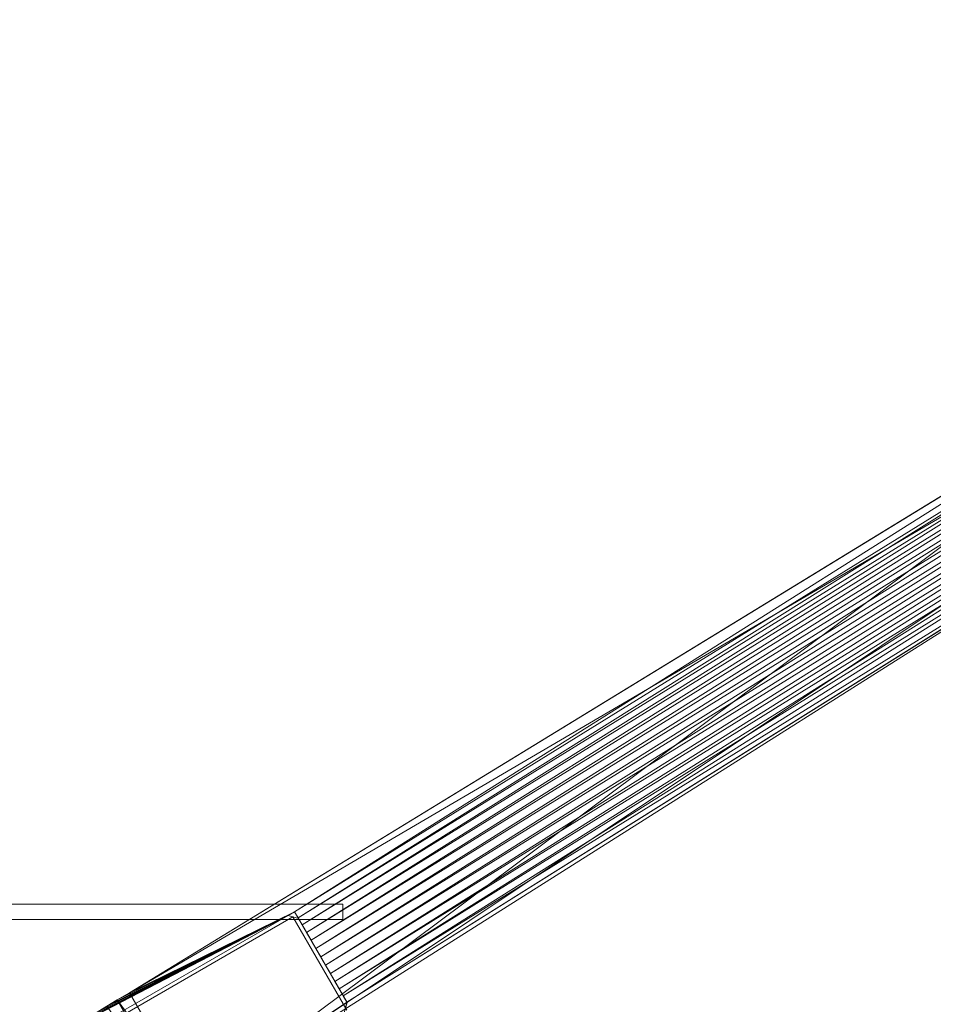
# Model space of a CAD drawing. Header units: inches. Extents: x 813 to 1305, y 19 to 194.
# Tile 453 of 656: x 1216 to 1223, y 64 to 72. Entities that reach past the tile are written whole.
import ezdxf

# ---------------------------------------------------------------- set-up
doc = ezdxf.new("R2010")
doc.units = ezdxf.units.IN
doc.header["$MEASUREMENT"] = 0
doc.layers.add('CET color Grey98', color=7, linetype='Continuous', true_color=0xfafafa)
doc.layers.add('CET color NavajoWhite4', color=7, linetype='Continuous', true_color=0x81775f)
doc.layers.add('CET Default', color=7, linetype='Continuous')

# ---------------------------------------------------------------- blocks, each defined once
blk = doc.blocks.new('*C253')
at = {"layer": 'CET color Grey98', "linetype": 'Continuous', "lineweight": 0}
for points, invisible_edges in [([(0.625, 0.625, 29), (59.055, 0.625, 29), (59.055, 29.055, 29), (0.625, 0.625, 29)], 4), ([(0.625, 0.625, 29), (59.055, 29.055, 29), (0.625, 29.055, 29), (0.625, 0.625, 29)], 9), ([(14.6825, 17.465, 25.1546), (14.5575, 17.465, 25.1546), (14.5575, 17.465, 27.1546), (14.6825, 17.465, 25.1546)], 4), ([(14.6825, 17.465, 25.1546), (14.5575, 17.465, 27.1546), (14.6825, 17.465, 27.1546), (14.6825, 17.465, 25.1546)], 9), ([(14.5575, 17.465, 25.1546), (14.5575, 12.215, 25.1546), (14.5575, 12.215, 27.1546), (14.5575, 17.465, 25.1546)], 4), ([(14.5575, 17.465, 25.1546), (14.5575, 12.215, 27.1546), (14.5575, 17.465, 27.1546), (14.5575, 17.465, 25.1546)], 9), ([(14.5575, 17.465, 25.1546), (14.6825, 17.465, 25.1546), (14.6825, 12.215, 25.1546), (14.5575, 17.465, 25.1546)], 4), ([(14.5575, 17.465, 25.1546), (14.6825, 12.215, 25.1546), (14.5575, 12.215, 25.1546), (14.5575, 17.465, 25.1546)], 9), ([(14.5575, 12.215, 27.1546), (14.6825, 12.215, 27.1546), (14.6825, 17.465, 27.1546), (14.5575, 12.215, 27.1546)], 4), ([(14.5575, 12.215, 27.1546), (14.6825, 17.465, 27.1546), (14.5575, 17.465, 27.1546), (14.5575, 12.215, 27.1546)], 9), ([(14.6627, 17.0598, 27.2792), (15.4205, 17.4973, 27.2792), (15.4205, 17.4973, 14.1937), (14.6627, 17.0598, 27.2792)], 4), ([(14.6627, 17.0598, 27.2792), (15.4205, 17.4973, 14.1937), (14.6627, 17.0598, 14.1937), (14.6627, 17.0598, 27.2792)], 9), ([(14.6825, 12.215, 25.1546), (14.6825, 17.465, 25.1546), (14.6825, 17.465, 27.1546), (14.6825, 12.215, 25.1546)], 4), ([(14.6825, 12.215, 25.1546), (14.6825, 17.465, 27.1546), (14.6825, 12.215, 27.1546), (14.6825, 12.215, 25.1546)], 9), ([(14.6627, 17.0598, 27.2792), (14.6627, 17.0598, 14.1937), (15.6445, 15.3593, 14.1937), (14.6627, 17.0598, 27.2792)], 4), ([(14.6627, 17.0598, 27.2792), (15.6445, 15.3593, 14.1937), (15.6445, 15.3593, 27.2792), (14.6627, 17.0598, 27.2792)], 9)]:
    blk.add_3dface(points, dxfattribs=dict(at, invisible_edges=invisible_edges))
for points in [[(9.9539, 26.111, 4.9361), (9.8814, 26.0682, 5.0208), (15.3041, 17.4692, 13.3208), (9.9539, 26.111, 4.9361)], [(9.9506, 26.1141, 4.2286), (9.9539, 26.111, 4.9361), (15.3547, 17.4985, 13.2674), (9.9506, 26.1141, 4.2286)], [(9.9506, 26.1141, 4.2286), (15.3547, 17.4985, 13.2674), (16.1879, 16.2564, 11.5928), (9.9506, 26.1141, 4.2286)], [(16.1879, 16.2564, 11.5928), (10.9592, 24.0856, 5.3689), (9.9506, 26.1141, 4.2286), (16.1879, 16.2564, 11.5928)], [(9.9539, 26.111, 4.9361), (15.3041, 17.4692, 13.3208), (15.3547, 17.4985, 13.2674), (9.9539, 26.111, 4.9361)], [(9.8283, 26.0375, 5.0673), (9.7698, 26.0038, 5.1044), (15.187, 17.4017, 13.4029), (9.8283, 26.0375, 5.0673)], [(9.8814, 26.0682, 5.0208), (9.8283, 26.0375, 5.0673), (15.2479, 17.4368, 13.3663), (9.8814, 26.0682, 5.0208)], [(9.8283, 26.0375, 5.0673), (15.187, 17.4017, 13.4029), (15.2479, 17.4368, 13.3663), (9.8283, 26.0375, 5.0673)], [(9.8814, 26.0682, 5.0208), (15.2479, 17.4368, 13.3663), (15.3041, 17.4692, 13.3208), (9.8814, 26.0682, 5.0208)], [(9.7074, 25.9677, 5.1315), (9.6423, 25.9301, 5.148), (15.0557, 17.3258, 13.4476), (9.7074, 25.9677, 5.1315)], [(9.7698, 26.0038, 5.1044), (9.7074, 25.9677, 5.1315), (15.1226, 17.3645, 13.4302), (9.7698, 26.0038, 5.1044)], [(9.7074, 25.9677, 5.1315), (15.0557, 17.3258, 13.4476), (15.1226, 17.3645, 13.4302), (9.7074, 25.9677, 5.1315)], [(9.7698, 26.0038, 5.1044), (15.1226, 17.3645, 13.4302), (15.187, 17.4017, 13.4029), (9.7698, 26.0038, 5.1044)], [(14.8521, 17.2083, 13.4302), (9.5092, 25.8533, 5.148), (9.4441, 25.8157, 5.1315), (14.8521, 17.2083, 13.4302)], [(14.919, 17.2469, 13.4476), (9.5757, 25.8917, 5.1536), (9.5092, 25.8533, 5.148), (14.919, 17.2469, 13.4476)], [(14.8521, 17.2083, 13.4302), (14.919, 17.2469, 13.4476), (9.5092, 25.8533, 5.148), (14.8521, 17.2083, 13.4302)], [(9.6423, 25.9301, 5.148), (9.5757, 25.8917, 5.1536), (14.9873, 17.2864, 13.4549), (9.6423, 25.9301, 5.148)], [(14.919, 17.2469, 13.4476), (14.9873, 17.2864, 13.4549), (9.5757, 25.8917, 5.1536), (14.919, 17.2469, 13.4476)], [(9.6423, 25.9301, 5.148), (14.9873, 17.2864, 13.4549), (15.0557, 17.3258, 13.4476), (9.6423, 25.9301, 5.148)], [(14.7268, 17.136, 13.3663), (9.3817, 25.7796, 5.1044), (9.3232, 25.7459, 5.0673), (14.7268, 17.136, 13.3663)], [(14.7876, 17.1711, 13.4029), (9.4441, 25.8157, 5.1315), (9.3817, 25.7796, 5.1044), (14.7876, 17.1711, 13.4029)], [(14.7268, 17.136, 13.3663), (14.7876, 17.1711, 13.4029), (9.3817, 25.7796, 5.1044), (14.7268, 17.136, 13.3663)], [(14.7876, 17.1711, 13.4029), (14.8521, 17.2083, 13.4302), (9.4441, 25.8157, 5.1315), (14.7876, 17.1711, 13.4029)], [(14.6199, 17.0743, 13.2674), (9.27, 25.7152, 5.0208), (9.1968, 25.6739, 4.9361), (14.6199, 17.0743, 13.2674)], [(14.6706, 17.1035, 13.3208), (9.3232, 25.7459, 5.0673), (9.27, 25.7152, 5.0208), (14.6706, 17.1035, 13.3208)], [(14.6199, 17.0743, 13.2674), (14.6706, 17.1035, 13.3208), (9.27, 25.7152, 5.0208), (14.6199, 17.0743, 13.2674)], [(14.6706, 17.1035, 13.3208), (14.7268, 17.136, 13.3663), (9.3232, 25.7459, 5.0673), (14.6706, 17.1035, 13.3208)], [(9.1968, 25.6739, 4.9361), (9.1886, 25.6802, 4.2284), (15.2791, 15.7316, 11.5928), (9.1968, 25.6739, 4.9361)], [(10.5262, 23.8356, 5.3689), (15.2791, 15.7316, 11.5928), (9.1886, 25.6802, 4.2284), (10.5262, 23.8356, 5.3689)], [(9.1968, 25.6739, 4.9361), (15.2791, 15.7316, 11.5928), (14.6199, 17.0743, 13.2674), (9.1968, 25.6739, 4.9361)], [(16.1879, 16.2564, 11.5928), (10.5262, 23.8356, 5.3689), (10.9592, 24.0856, 5.3689), (16.1879, 16.2564, 11.5928)], [(16.1879, 16.2564, 11.5928), (15.2791, 15.7316, 11.5928), (10.5262, 23.8356, 5.3689), (16.1879, 16.2564, 11.5928)], [(15.3569, 17.5, 14.1937), (14.919, 17.2469, 13.4476), (14.6739, 17.1057, 14.1937), (15.3569, 17.5, 14.1937)], [(15.3569, 17.5, 14.1937), (14.9873, 17.2864, 13.4549), (14.919, 17.2469, 13.4476), (15.3569, 17.5, 14.1937)], [(15.3569, 17.5, 14.1937), (15.0557, 17.3258, 13.4476), (14.9873, 17.2864, 13.4549), (15.3569, 17.5, 14.1937)], [(15.3569, 17.5, 14.1937), (15.1226, 17.3645, 13.4302), (15.0557, 17.3258, 13.4476), (15.3569, 17.5, 14.1937)], [(15.2479, 17.4368, 13.3663), (15.1226, 17.3645, 13.4302), (15.3569, 17.5, 14.1937), (15.2479, 17.4368, 13.3663)], [(15.3569, 17.5, 14.1937), (15.3041, 17.4692, 13.3208), (15.2479, 17.4368, 13.3663), (15.3569, 17.5, 14.1937)], [(15.3569, 17.5, 14.1937), (15.3547, 17.4985, 13.2674), (15.3041, 17.4692, 13.3208), (15.3569, 17.5, 14.1937)], [(15.3547, 17.4985, 13.2674), (15.3569, 17.5, 14.1937), (15.4422, 17.4772, 14.1937), (15.3547, 17.4985, 13.2674)], [(15.4422, 17.4772, 14.1937), (16.1879, 16.2564, 11.5928), (15.3547, 17.4985, 13.2674), (15.4422, 17.4772, 14.1937)], [(15.2479, 17.4368, 13.3663), (15.187, 17.4017, 13.4029), (15.1226, 17.3645, 13.4302), (15.2479, 17.4368, 13.3663)], [(14.6739, 17.1057, 14.1937), (14.919, 17.2469, 13.4476), (14.8521, 17.2083, 13.4302), (14.6739, 17.1057, 14.1937)], [(14.6739, 17.1057, 14.1937), (14.8521, 17.2083, 13.4302), (14.7876, 17.1711, 13.4029), (14.6739, 17.1057, 14.1937)], [(14.6739, 17.1057, 14.1937), (14.7268, 17.136, 13.3663), (14.6706, 17.1035, 13.3208), (14.6739, 17.1057, 14.1937)], [(14.6739, 17.1057, 14.1937), (14.7876, 17.1711, 13.4029), (14.7268, 17.136, 13.3663), (14.6739, 17.1057, 14.1937)], [(14.6739, 17.1057, 14.1937), (14.6706, 17.1035, 13.3208), (14.6199, 17.0743, 13.2674), (14.6739, 17.1057, 14.1937)], [(14.6739, 17.1057, 14.1937), (14.6199, 17.0743, 13.2674), (14.6511, 17.0204, 14.1937), (14.6739, 17.1057, 14.1937)], [(14.6511, 17.0204, 14.1937), (14.6199, 17.0743, 13.2674), (15.2791, 15.7316, 11.5928), (14.6511, 17.0204, 14.1937)], [(15.2791, 15.7316, 11.5928), (15.3367, 15.6327, 11.6635), (14.6511, 17.0204, 14.1937), (15.2791, 15.7316, 11.5928)], [(15.3367, 15.6327, 11.6635), (15.3881, 15.5469, 11.7536), (14.6511, 17.0204, 14.1937), (15.3367, 15.6327, 11.6635)], [(15.3881, 15.5469, 11.7536), (15.4316, 15.477, 11.8601), (14.6511, 17.0204, 14.1937), (15.3881, 15.5469, 11.7536)], [(15.4316, 15.477, 11.8601), (15.4657, 15.4252, 11.9795), (14.6511, 17.0204, 14.1937), (15.4316, 15.477, 11.8601)], [(15.4657, 15.4252, 11.9795), (15.4895, 15.3932, 12.108), (14.6511, 17.0204, 14.1937), (15.4657, 15.4252, 11.9795)], [(15.4895, 15.3932, 12.108), (15.5021, 15.382, 12.2416), (14.6511, 17.0204, 14.1937), (15.4895, 15.3932, 12.108)], [(15.6158, 15.3494, 14.1937), (14.6511, 17.0204, 14.1937), (15.5021, 15.382, 12.2416), (15.6158, 15.3494, 14.1937)], [(16.1879, 16.2564, 11.5928), (15.3367, 15.6327, 11.6635), (15.2791, 15.7316, 11.5928), (16.1879, 16.2564, 11.5928)], [(16.1879, 16.2564, 11.5928), (16.2448, 16.157, 11.6635), (15.3367, 15.6327, 11.6635), (16.1879, 16.2564, 11.5928)], [(16.2448, 16.157, 11.6635), (15.3881, 15.5469, 11.7536), (15.3367, 15.6327, 11.6635), (16.2448, 16.157, 11.6635)]]:
    blk.add_3dface(points, dxfattribs=at)
at = {"layer": 'CET color NavajoWhite4', "linetype": 'Continuous', "lineweight": 0}
for points, invisible_edges in [([(0.625, 0.625, 27.8189), (59.055, 29.055, 27.8189), (59.055, 0.625, 27.8189), (0.625, 0.625, 27.8189)], 9), ([(0.625, 0.625, 27.8189), (0.625, 29.055, 27.8189), (59.055, 29.055, 27.8189), (0.625, 0.625, 27.8189)], 4)]:
    blk.add_3dface(points, dxfattribs=dict(at, invisible_edges=invisible_edges))
blk = doc.blocks.new('*C216')
at = {"layer": 'CET Default', "linetype": 'Continuous', "lineweight": 0, "rotation": 269.9999999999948}
blk.add_blockref('*C253', (402.2381, 892.2209), dxfattribs=at)

msp = doc.modelspace()

# ---------------------------------------------------------------- block references
at = {"layer": 'CET Default', "linetype": 'Continuous', "lineweight": 0}
msp.add_blockref('*C216', (798.7199, -813.1289), dxfattribs=at)

doc.saveas('drawing.dxf')
